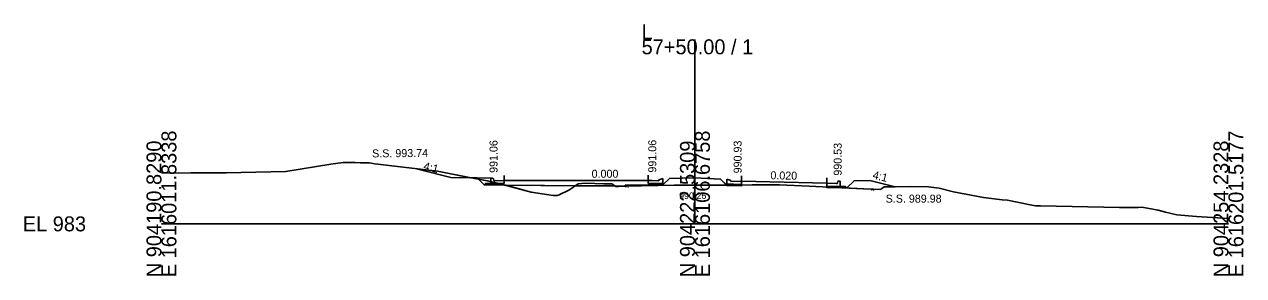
# Model space of a CAD drawing. Extents: x 1009 to 7438, y -1586 to 7964.
# Drawn here: x 5009.2 to 5237.7, y 5414 to 5461.1 of the extents above; entities that cross this region are included whole.
import ezdxf

# ---------------------------------------------------------------- set-up
doc = ezdxf.new("R2010")
doc.units = 0
for name, color, linetype in [('Exist Cross Section Cell', 7, 'Continuous'), ('Exist XS Center Line Elevation Label', 7, 'Continuous'), ('Exist XS Ground Line', 7, 'Continuous'), ('Prop XS Dump Level', 7, 'Continuous'), ('Prop XS Earthwork Shape', 7, 'Continuous'), ('Prop XS EOT Tick Mark', 7, 'Continuous'), ('Prop XS Finish Grade', 7, 'Continuous'), ('Prop XS Finish Grade CurbGutter', 7, 'Continuous'), ('Prop XS Finish Grade Earthwork', 7, 'Continuous'), ('Prop XS Finish Grade Pavement', 7, 'Continuous'), ('Prop XS Hydro Elevations', 7, 'Continuous'), ('Prop XS Pvmt Edge Slope', 7, 'Continuous'), ('Prop XS SE Text', 7, 'Continuous'), ('Prop XS Side Slope Text', 7, 'Continuous'), ('Prop XS SS Elevation Text', 7, 'Continuous'), ('Prop XS Subgrade CurbGutter', 7, 'Continuous'), ('Prop XS Subgrade Earthwork', 7, 'Continuous')]:
    doc.layers.add(name, color=color, linetype=linetype)

msp = doc.modelspace()

# ---------------------------------------------------------------- linework, layer by layer
at = {"layer": 'Exist Cross Section Cell'}
for p, q in [((5134.89, 5423.73), (5134.89, 5458.3)), ((5034.89, 5423.73), (5134.89, 5423.73)), ((5134.89, 5423.73), (5234.89, 5423.73))]:
    msp.add_line(p, q, dxfattribs=at)
at = {"layer": 'Exist XS Ground Line'}
for p, q in [((5058.21, 5433.57), (5066.61, 5434.91)), ((5066.61, 5434.91), (5068.93, 5435.25)), ((5068.93, 5435.25), (5071.23, 5435.2)), ((5071.23, 5435.2), (5072.22, 5435.17)), ((5072.22, 5435.17), (5073.8, 5435.14)), ((5073.8, 5435.14), (5074.87, 5434.99)), ((5074.87, 5434.99), (5086.62, 5433.58)), ((5034.89, 5433.27), (5036.53, 5433.24)), ((5036.53, 5433.24), (5040.41, 5433.31)), ((5040.41, 5433.31), (5047.07, 5433.31)), ((5047.07, 5433.31), (5049.79, 5433.37)), ((5049.79, 5433.37), (5058.21, 5433.57)), ((5086.62, 5433.58), (5093.27, 5432.29)), ((5093.27, 5432.29), (5095.96, 5431.8)), ((5095.96, 5431.8), (5098.57, 5431.18)), ((5098.57, 5431.18), (5103.49, 5429.84)), ((5109.45, 5429.17), (5111.27, 5430.07)), ((5111.27, 5430.07), (5112.35, 5430.79)), ((5112.35, 5430.79), (5112.97, 5431.22)), ((5112.97, 5431.22), (5114.37, 5431.33)), ((5114.37, 5431.33), (5117.83, 5431.23)), ((5117.83, 5431.23), (5119.3, 5431.2)), ((5119.3, 5431.2), (5120.04, 5430.73)), ((5120.04, 5430.73), (5120.58, 5430.75)), ((5120.58, 5430.75), (5121.83, 5430.82)), ((5121.83, 5430.82), (5130.99, 5430.96)), ((5130.99, 5430.96), (5134.46, 5430.99)), ((5134.46, 5430.99), (5134.89, 5430.99)), ((5134.89, 5430.99), (5139.6, 5430.99)), ((5139.6, 5430.99), (5145.6, 5431.02)), ((5145.6, 5431.02), (5147.2, 5431.03)), ((5147.2, 5431.03), (5150.74, 5431.02)), ((5150.74, 5431.02), (5156.3, 5430.81)), ((5156.3, 5430.81), (5157.56, 5430.75)), ((5157.56, 5430.75), (5167.88, 5430.21)), ((5167.88, 5430.21), (5168.34, 5430.21)), ((5168.34, 5430.21), (5169.64, 5430.17)), ((5169.64, 5430.17), (5170.36, 5430.64)), ((5170.36, 5430.64), (5171.65, 5430.67)), ((5171.65, 5430.67), (5175.37, 5430.75)), ((5175.37, 5430.75), (5178.67, 5430.65)), ((5178.67, 5430.65), (5180.65, 5430.42)), ((5180.65, 5430.42), (5183.34, 5429.74)), ((5103.49, 5429.84), (5104.18, 5429.66)), ((5104.18, 5429.66), (5107.49, 5429.15)), ((5107.49, 5429.15), (5108.3, 5429.03)), ((5108.3, 5429.03), (5109.08, 5429.03)), ((5109.08, 5429.03), (5109.45, 5429.17)), ((5183.34, 5429.74), (5189, 5428.66)), ((5189, 5428.66), (5192.5, 5428.23)), ((5192.5, 5428.23), (5193.45, 5428.18)), ((5193.45, 5428.18), (5197.72, 5427.32)), ((5197.72, 5427.32), (5198.75, 5427.13)), ((5198.75, 5427.13), (5199.63, 5427.08)), ((5199.63, 5427.08), (5214.45, 5426.77)), ((5214.45, 5426.77), (5217.98, 5426.82)), ((5217.98, 5426.82), (5218.6, 5426.85)), ((5218.6, 5426.85), (5219.7, 5426.64)), ((5219.7, 5426.64), (5221.74, 5426.28)), ((5221.74, 5426.28), (5223.12, 5425.9)), ((5223.12, 5425.9), (5225.23, 5425.41)), ((5225.23, 5425.41), (5228.91, 5425.13)), ((5228.91, 5425.13), (5234.89, 5424.76))]:
    msp.add_line(p, q, dxfattribs=at)
at = {"layer": 'Prop XS Dump Level'}
for p, q in [((5110.14, 5431.87), (5126.14, 5431.87)), ((5110.14, 5431.87), (5126.14, 5431.87)), ((5143.64, 5431.7), (5159.64, 5431.38)), ((5143.64, 5431.7), (5159.64, 5431.38))]:
    msp.add_line(p, q, dxfattribs=at)
at = {"layer": 'Prop XS Earthwork Shape'}
for points in [[(5086.62, 5433.58), (5092.88, 5432.36), (5089.14, 5432.44), (5082.72, 5434.05)], [(5094.33, 5432.09), (5094.09, 5432.34), (5092.88, 5432.36), (5093.27, 5432.29)], [(5130.99, 5430.96), (5134.46, 5430.99), (5134.89, 5430.99), (5139.6, 5430.99), (5140.83, 5431), (5139.69, 5432.13), (5134.85, 5432.34), (5130.09, 5432.24), (5128.89, 5431.04), (5126.14, 5431.04), (5126.14, 5430.96), (5121.83, 5430.96), (5121.83, 5430.82)], [(5095.39, 5431.03), (5094.33, 5432.09), (5095.96, 5431.8), (5096.64, 5431.64), (5096.64, 5431.28), (5095.64, 5431.28)], [(5096.64, 5431.28), (5095.64, 5431.28), (5095.39, 5431.03), (5099.11, 5431.03), (5098.57, 5431.18), (5098.14, 5431.28)], [(5096.64, 5431.28), (5096.64, 5431.64), (5098.14, 5431.28)], [(5099.14, 5431.03), (5099.47, 5430.95), (5099.14, 5430.95)], [(5112.47, 5430.87), (5099.47, 5430.95), (5103.49, 5429.84), (5104.18, 5429.66), (5107.49, 5429.15), (5108.3, 5429.03), (5109.08, 5429.03), (5109.45, 5429.17), (5111.27, 5430.07), (5112.35, 5430.79)], [(5119.3, 5431.2), (5119.88, 5430.83), (5112.47, 5430.87), (5112.97, 5431.22), (5114.37, 5431.33), (5117.83, 5431.23)], [(5121.83, 5430.82), (5119.88, 5430.83), (5120.04, 5430.73), (5120.58, 5430.75)], [(5140.9, 5430.93), (5140.83, 5431), (5140.97, 5431)], [(5143.64, 5430.87), (5143.64, 5431.01), (5140.97, 5431), (5140.9, 5430.93)], [(5159.64, 5430.55), (5159.64, 5430.64), (5162.45, 5430.5)], [(5170.36, 5430.64), (5171.65, 5430.67), (5172.4, 5430.69), (5167.64, 5431.88), (5164.73, 5431.82), (5163.39, 5430.48), (5162.45, 5430.5), (5167.88, 5430.21), (5168.34, 5430.21), (5169.64, 5430.17)]]:
    msp.add_lwpolyline(points, close=True, dxfattribs=at)
at = {"layer": 'Prop XS EOT Tick Mark'}
for p, q in [((5099.14, 5431.81), (5099.14, 5432.81)), ((5126.14, 5431.87), (5126.14, 5432.87)), ((5143.64, 5431.7), (5143.64, 5432.7)), ((5159.64, 5431.38), (5159.64, 5432.38))]:
    msp.add_line(p, q, dxfattribs=at)
at = {"layer": 'Prop XS Finish Grade'}
msp.add_line((5096.64, 5432.28), (5094.09, 5432.34), dxfattribs=at)
at = {"layer": 'Prop XS Finish Grade CurbGutter'}
for p, q in [((5096.64, 5432.28), (5096.89, 5432.28)), ((5096.89, 5432.28), (5097.02, 5432.25)), ((5097.11, 5432.16), (5097.02, 5432.25)), ((5097.18, 5431.91), (5097.11, 5432.16)), ((5097.27, 5431.82), (5097.18, 5431.91)), ((5097.39, 5431.79), (5097.27, 5431.82)), ((5099.14, 5431.86), (5097.39, 5431.79)), ((5126.14, 5431.87), (5126.89, 5431.84)), ((5126.14, 5431.87), (5128.14, 5431.79)), ((5128.14, 5431.96), (5128.89, 5432.21)), ((5128.14, 5431.79), (5128.14, 5431.96)), ((5141.64, 5431.83), (5140.89, 5432.08)), ((5141.64, 5431.66), (5141.64, 5431.83)), ((5143.64, 5431.7), (5141.64, 5431.66)), ((5143.64, 5431.7), (5142.89, 5431.69)), ((5159.64, 5431.38), (5161.39, 5431.28)), ((5161.39, 5431.28), (5161.52, 5431.3)), ((5161.52, 5431.3), (5161.61, 5431.39)), ((5161.61, 5431.39), (5161.68, 5431.64)), ((5161.68, 5431.64), (5161.77, 5431.73)), ((5161.89, 5431.76), (5161.77, 5431.73)), ((5162.14, 5431.76), (5161.89, 5431.76))]:
    msp.add_line(p, q, dxfattribs=at)
at = {"layer": 'Prop XS Finish Grade Earthwork'}
for p, q in [((5082.72, 5434.05), (5089.14, 5432.44)), ((5094.09, 5432.34), (5089.14, 5432.44)), ((5130.09, 5432.24), (5134.85, 5432.34)), ((5139.69, 5432.13), (5134.85, 5432.34)), ((5164.73, 5431.82), (5167.64, 5431.88)), ((5167.64, 5431.88), (5172.4, 5430.69))]:
    msp.add_line(p, q, dxfattribs=at)
at = {"layer": 'Prop XS Finish Grade Pavement'}
for p, q in [((5099.14, 5431.86), (5126.14, 5431.87)), ((5143.64, 5431.7), (5159.64, 5431.38))]:
    msp.add_line(p, q, dxfattribs=at)
at = {"layer": 'Prop XS Pvmt Edge Slope'}
for p, q in [((5095.64, 5431.28), (5095.39, 5431.03)), ((5096.64, 5431.28), (5095.64, 5431.28)), ((5127.64, 5431.29), (5128.89, 5431.29)), ((5128.64, 5431.29), (5128.89, 5431.04)), ((5142.14, 5431.15), (5140.89, 5431.18)), ((5141.14, 5431.17), (5140.9, 5430.93)), ((5162.14, 5430.75), (5163.14, 5430.73)), ((5163.14, 5430.73), (5163.39, 5430.48))]:
    msp.add_line(p, q, dxfattribs=at)
at = {"layer": 'Prop XS Subgrade CurbGutter'}
for p, q in [((5096.64, 5431.28), (5096.64, 5432.28)), ((5099.14, 5431.28), (5096.64, 5431.28)), ((5099.14, 5431.86), (5099.14, 5431.28)), ((5126.14, 5431.87), (5126.14, 5431.29)), ((5126.14, 5431.29), (5127.64, 5431.29)), ((5128.89, 5431.29), (5128.89, 5432.21)), ((5140.89, 5431.18), (5140.89, 5432.08)), ((5143.64, 5431.12), (5142.14, 5431.15)), ((5143.64, 5431.7), (5143.64, 5431.12)), ((5159.64, 5431.38), (5159.64, 5430.8)), ((5159.64, 5430.8), (5162.14, 5430.75)), ((5162.14, 5430.75), (5162.14, 5431.76))]:
    msp.add_line(p, q, dxfattribs=at)
at = {"layer": 'Prop XS Subgrade Earthwork'}
for p, q in [((5095.39, 5431.03), (5094.09, 5432.34)), ((5128.89, 5431.04), (5130.09, 5432.24)), ((5099.14, 5431.03), (5095.39, 5431.03)), ((5099.14, 5430.95), (5099.14, 5431.03)), ((5121.83, 5430.82), (5099.14, 5430.95)), ((5121.83, 5430.96), (5121.83, 5430.82)), ((5121.83, 5430.96), (5121.83, 5430.82)), ((5121.83, 5430.96), (5126.14, 5430.96)), ((5126.14, 5430.96), (5126.14, 5431.04)), ((5126.14, 5431.04), (5128.89, 5431.04)), ((5140.9, 5430.93), (5139.69, 5432.13)), ((5143.64, 5430.87), (5140.9, 5430.93)), ((5143.64, 5430.78), (5143.64, 5431.01)), ((5143.64, 5430.78), (5143.64, 5430.87)), ((5159.64, 5430.46), (5159.64, 5430.64)), ((5159.64, 5430.46), (5159.64, 5430.55)), ((5159.64, 5430.55), (5163.39, 5430.48)), ((5163.39, 5430.48), (5164.73, 5431.82))]:
    msp.add_line(p, q, dxfattribs=at)

# ---------------------------------------------------------------- texts
at = {"layer": 'Exist Cross Section Cell'}
for s, p in [('L', (5124.89, 5458.3)), ('57+50.00 / 1', (5124.89, 5455.5)), ('EL 983', (5008.89, 5422.33))]:
    msp.add_text(s, height=2.8, dxfattribs=at).set_placement(p)
for s, p in [('N 904190.8290', (5034.89, 5413.73)), ('E 1616011.8338', (5037.69, 5413.73)), ('N 904222.5309', (5134.89, 5413.73)), ('E 1616106.6758', (5137.69, 5413.73)), ('N 904254.2328', (5234.89, 5413.73)), ('E 1616201.5177', (5237.69, 5413.73))]:
    msp.add_text(s, height=2.8, rotation=90, dxfattribs=at).set_placement(p)
at = {"layer": 'Exist XS Center Line Elevation Label'}
msp.add_text('990.26', height=1.25, dxfattribs=at).set_placement((5131.91, 5428.37))
at = {"layer": 'Prop XS Dump Level'}
for p in [(5121.83, 5430.52), (5121.83, 5430.52), (5121.83, 5430.52), (5167.88, 5429.91)]:
    msp.add_text('Eop', height=0.3, dxfattribs=at).set_placement(p)
at = {"layer": 'Prop XS Hydro Elevations'}
for s, p in [('991.06', (5097.89, 5433.28)), ('991.06', (5127.64, 5433.34)), ('990.93', (5143.64, 5433.19)), ('990.53', (5162.39, 5432.76))]:
    msp.add_text(s, height=1.5, rotation=90, dxfattribs=at).set_placement(p)
at = {"layer": 'Prop XS SE Text'}
for s, rotation, p in [('0.000', 0.0201, (5115.52, 5432.37)), ('0.020', 358.8542, (5149.02, 5432.09))]:
    msp.add_text(s, height=1.5, rotation=rotation, dxfattribs=at).set_placement(p)
at = {"layer": 'Prop XS Side Slope Text'}
for p in [(5083.9, 5433.9), (5168.1, 5432.24)]:
    msp.add_text('4:1', height=1.5, rotation=345.9638, dxfattribs=at).set_placement(p)
at = {"layer": 'Prop XS SS Elevation Text'}
msp.add_text('S.S. 993.74', height=1.5, rotation=0.5729, dxfattribs=at).set_placement((5074.39, 5436.17))
msp.add_text('S.S. 989.98', height=1.5, dxfattribs=at).set_placement((5170.64, 5427.71))

doc.saveas('drawing.dxf')
